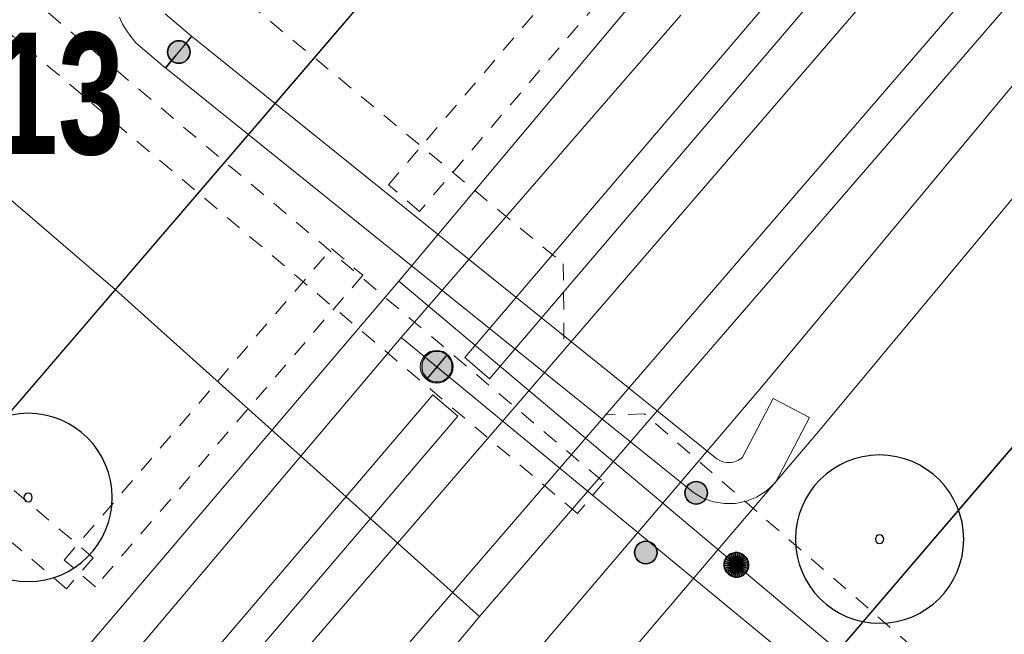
# Model space of a CAD drawing. Header units: metres. Extents: x 2695560 to 2696939, y 1260491 to 1262050.
# Tile 311 of 656: x 2695927 to 2695939, y 1260929 to 1260936. Entities that reach past the tile are written whole.
import ezdxf

# ---------------------------------------------------------------- set-up
doc = ezdxf.new("R2010")
doc.units = ezdxf.units.M
doc.linetypes.add('AUSGEZOGEN', pattern=[0])
doc.linetypes.add('VERDECKT2_S2', pattern=[0.36, 0.2, -0.16])
for name, color, linetype in [('XR$1$AV_Grundstück-Nr.', 7, 'AUSGEZOGEN'), ('XR$1$AV_Linien (BB)', 7, 'AUSGEZOGEN'), ('XR$1$EW_LK_Knoten', 1, 'AUSGEZOGEN'), ('XR$1$GR_Baum', 94, 'AUSGEZOGEN'), ('XR$1$Liegenschaftsgrenzen', 7, 'AUSGEZOGEN'), ('XR$1$PFWA', 255, 'AUSGEZOGEN'), ('XR$1$RAEW', 8, 'AUSGEZOGEN'), ('XR$1$WA_LK_Absperrarmatur', 171, 'AUSGEZOGEN')]:
    doc.layers.add(name, color=color, linetype=linetype)
for name, color, linetype, lineweight in [('XR$2$ABW-Linie-R-ungenau', 4, 'VERDECKT2_S2', 18), ('XR$2$ABW-LinieFlaeche-R-genau', 4, 'AUSGEZOGEN', 18), ('XR$2$ELE-Flaeche-oberirdisch', 1, 'AUSGEZOGEN', 18), ('XR$2$ELE-LinieFlaeche-genau', 1, 'AUSGEZOGEN', 18), ('XR$2$ELE-LinieFlaeche-ungenau', 1, 'VERDECKT2_S2', 18), ('XR$2$GAS-Linie-genau', 12, 'AUSGEZOGEN', 18), ('XR$2$GAS-Punkt', 12, 'AUSGEZOGEN', 18), ('XR$2$KOM-Linie-U-genau', 91, 'AUSGEZOGEN', 18), ('XR$2$WAS-Linie-genau', 5, 'AUSGEZOGEN', 18), ('XR$2$WAS-LinieFlaeche-genau', 5, 'AUSGEZOGEN', 18), ('XR$2$WAS-Punkt', 5, 'AUSGEZOGEN', 18)]:
    doc.layers.add(name, color=color, linetype=linetype, lineweight=lineweight)
doc.styles.add('ARIAL', font='arial.ttf')

# ---------------------------------------------------------------- blocks, each defined once
blk = doc.blocks.new('WBGR1')
at = {"color": 94, "transparency": 33554687}
for radius, start, end in [(1, 90, 270), (1, 270, 90), (0.05, 90, 270), (0.05, 270, 90)]:
    blk.add_arc((0, 0), radius, start, end, dxfattribs=at)
blk = doc.blocks.new('BWA965')
at = {"layer": 'XR$1$PFWA', "transparency": 33554687}
blk.add_hatch(color=7, dxfattribs=at).paths.add_polyline_path([(0, 0.5), (-0.051, 0.497), (-0.101, 0.49), (-0.15, 0.477), (-0.197, 0.459), (-0.243, 0.437), (-0.286, 0.41), (-0.326, 0.379), (-0.362, 0.344), (-0.395, 0.306), (-0.424, 0.264), (-0.449, 0.22), (-0.469, 0.174), (-0.484, 0.125), (-0.494, 0.076), (-0.499, 0.025), (-0.499, -0.025), (-0.494, -0.076), (-0.484, -0.125), (-0.469, -0.174), (-0.449, -0.22), (-0.424, -0.264), (-0.395, -0.306), (-0.362, -0.344), (-0.326, -0.379), (-0.286, -0.41), (-0.243, -0.437), (-0.197, -0.459), (-0.15, -0.477), (-0.101, -0.49), (-0.051, -0.497), (0, -0.5), (0.051, -0.497), (0.101, -0.49), (0.15, -0.477), (0.197, -0.459), (0.243, -0.437), (0.286, -0.41), (0.326, -0.379), (0.362, -0.344), (0.395, -0.306), (0.424, -0.264), (0.449, -0.22), (0.469, -0.174), (0.484, -0.125), (0.494, -0.076), (0.499, -0.025), (0.499, 0.025), (0.494, 0.076), (0.484, 0.125), (0.469, 0.174), (0.449, 0.22), (0.424, 0.264), (0.395, 0.306), (0.362, 0.344), (0.326, 0.379), (0.286, 0.41), (0.243, 0.437), (0.197, 0.459), (0.15, 0.477), (0.101, 0.49), (0.051, 0.497)])
at = {"transparency": 33554687}
blk.add_line((0, 0.5), (0, -0.5), dxfattribs=at)
for start, end in [(90, 270), (270, 90)]:
    blk.add_arc((0, 0), 0.5, start, end, dxfattribs=at)
blk = doc.blocks.new('BEW957')
at = {"layer": 'XR$1$RAEW', "transparency": 33554687}
blk.add_hatch(color=1, dxfattribs=at).paths.add_polyline_path([(-0.5, 0), (-0.497, -0.051), (-0.49, -0.101), (-0.477, -0.15), (-0.459, -0.197), (-0.437, -0.243), (-0.41, -0.286), (-0.379, -0.326), (-0.344, -0.362), (-0.306, -0.395), (-0.264, -0.424), (-0.22, -0.449), (-0.174, -0.469), (-0.125, -0.484), (-0.076, -0.494), (-0.025, -0.499), (0.025, -0.499), (0.076, -0.494), (0.125, -0.484), (0.174, -0.469), (0.22, -0.449), (0.264, -0.424), (0.306, -0.395), (0.344, -0.362), (0.379, -0.326), (0.41, -0.286), (0.437, -0.243), (0.459, -0.197), (0.477, -0.15), (0.49, -0.101), (0.497, -0.051), (0.5, 0), (0.497, 0.051), (0.49, 0.101), (0.477, 0.15), (0.459, 0.197), (0.437, 0.243), (0.41, 0.286), (0.379, 0.326), (0.344, 0.362), (0.306, 0.395), (0.264, 0.424), (0.22, 0.449), (0.174, 0.469), (0.125, 0.484), (0.076, 0.494), (0.025, 0.499), (-0.025, 0.499), (-0.076, 0.494), (-0.125, 0.484), (-0.174, 0.469), (-0.22, 0.449), (-0.264, 0.424), (-0.306, 0.395), (-0.344, 0.362), (-0.379, 0.326), (-0.41, 0.286), (-0.437, 0.243), (-0.459, 0.197), (-0.477, 0.15), (-0.49, 0.101), (-0.497, 0.051)])
at = {"color": 1, "transparency": 33554687}
for start, end in [(90, 180), (0, 90), (180, 270), (270, 0)]:
    blk.add_arc((0, 0), 0.5, start, end, dxfattribs=at)
at = {"layer": 'XR$1$RAEW', "color": 1, "transparency": 33554687}
blk.add_circle((0, 0), 0.5, dxfattribs=at)
blk = doc.blocks.new('GAS-BOGEN_VERTIKAL')
at = {"layer": 'XR$2$GAS-Punkt', "linetype": 'AUSGEZOGEN', "true_color": 0xc50000, "transparency": 33554687}
blk.add_hatch(color=12, dxfattribs=at).paths.add_polyline_path([(0, -150), (15, -149), (30, -147), (45, -143), (59, -138), (73, -131), (86, -123), (98, -114), (109, -103), (119, -92), (127, -79), (135, -66), (141, -52), (145, -38), (148, -23), (150, -8), (150, 8), (148, 23), (145, 38), (141, 52), (135, 66), (127, 79), (119, 92), (109, 103), (98, 114), (86, 123), (73, 131), (59, 138), (45, 143), (30, 147), (15, 149), (0, 150), (-15, 149), (-30, 147), (-45, 143), (-59, 138), (-73, 131), (-86, 123), (-98, 114), (-109, 103), (-119, 92), (-127, 79), (-135, 66), (-141, 52), (-145, 38), (-148, 23), (-150, 8), (-150, -8), (-148, -23), (-145, -38), (-141, -52), (-135, -66), (-127, -79), (-119, -92), (-109, -103), (-98, -114), (-86, -123), (-73, -131), (-59, -138), (-45, -143), (-30, -147), (-15, -149)])
at = {"layer": 'XR$2$GAS-Punkt', "linetype": 'AUSGEZOGEN', "lineweight": 25, "transparency": 33554687}
for points in [[(-83, 125, 2500), (0, 0, 2500), (-106, 106, 2500)], [(-83, 125), (0, 0), (-106, 106)], [(-83, 125, 2500), (-83, 125), (-106, 106), (-106, 106, 2500)], [(-57, 139, 2500), (0, 0, 2500), (-83, 125, 2500)], [(-57, 139), (0, 0), (-83, 125)], [(-57, 139, 2500), (-57, 139), (-83, 125), (-83, 125, 2500)], [(-29, 147, 2500), (0, 0, 2500), (-57, 139, 2500)], [(-29, 147), (0, 0), (-57, 139)], [(-29, 147, 2500), (-29, 147), (-57, 139), (-57, 139, 2500)], [(0, 150, 2500), (0, 0, 2500), (-29, 147, 2500)], [(0, 150), (0, 0), (-29, 147)], [(0, 150, 2500), (0, 150), (-29, 147), (-29, 147, 2500)], [(29, 147, 2500), (0, 0, 2500), (0, 150, 2500)], [(29, 147), (0, 0), (0, 150)], [(29, 147, 2500), (29, 147), (0, 150), (0, 150, 2500)], [(57, 139, 2500), (0, 0, 2500), (29, 147, 2500)], [(57, 139), (0, 0), (29, 147)], [(83, 125, 2500), (0, 0, 2500), (57, 139, 2500)], [(83, 125), (0, 0), (57, 139)], [(106, 106, 2500), (0, 0, 2500), (83, 125, 2500)], [(106, 106), (0, 0), (83, 125)], [(57, 139, 2500), (57, 139), (29, 147), (29, 147, 2500)], [(83, 125, 2500), (83, 125), (57, 139), (57, 139, 2500)], [(106, 106, 2500), (106, 106), (83, 125), (83, 125, 2500)], [(-147, 29, 2500), (0, 0, 2500), (-150, 0, 2500)], [(-147, 29), (0, 0), (-150, 0)], [(-147, 29, 2500), (-147, 29), (-150, 0), (-150, 0, 2500)], [(-150, 0, 2500), (0, 0, 2500), (-147, -29, 2500)], [(-150, 0), (0, 0), (-147, -29)], [(-139, 57, 2500), (0, 0, 2500), (-147, 29, 2500)], [(-139, 57), (0, 0), (-147, 29)], [(-139, 57, 2500), (-139, 57), (-147, 29), (-147, 29, 2500)], [(-147, -29, 2500), (0, 0, 2500), (-139, -57, 2500)], [(-147, -29), (0, 0), (-139, -57)], [(-125, 83, 2500), (0, 0, 2500), (-139, 57, 2500)], [(-125, 83), (0, 0), (-139, 57)], [(-125, 83, 2500), (-125, 83), (-139, 57), (-139, 57, 2500)], [(-139, -57, 2500), (0, 0, 2500), (-125, -83, 2500)], [(-139, -57), (0, 0), (-125, -83)], [(-106, 106, 2500), (0, 0, 2500), (-125, 83, 2500)], [(-106, 106), (0, 0), (-125, 83)], [(-106, 106, 2500), (-106, 106), (-125, 83), (-125, 83, 2500)], [(-125, -83, 2500), (0, 0, 2500), (-106, -106, 2500)], [(-125, -83), (0, 0), (-106, -106)], [(-106, -106, 2500), (0, 0, 2500), (-83, -125, 2500)], [(-106, -106), (0, 0), (-83, -125)], [(-83, -125, 2500), (0, 0, 2500), (-57, -139, 2500)], [(-83, -125), (0, 0), (-57, -139)], [(-57, -139, 2500), (0, 0, 2500), (-29, -147, 2500)], [(-57, -139), (0, 0), (-29, -147)], [(-29, -147, 2500), (0, 0, 2500), (0, -150, 2500)], [(-29, -147), (0, 0), (0, -150)], [(125, 83, 2500), (0, 0, 2500), (106, 106, 2500)], [(125, 83), (0, 0), (106, 106)], [(139, 57, 2500), (0, 0, 2500), (125, 83, 2500)], [(139, 57), (0, 0), (125, 83)], [(147, 29, 2500), (0, 0, 2500), (139, 57, 2500)], [(147, 29), (0, 0), (139, 57)], [(150, 0, 2500), (0, 0, 2500), (147, 29, 2500)], [(150, 0), (0, 0), (147, 29)], [(0, -150, 2500), (0, 0, 2500), (29, -147, 2500)], [(29, -147, 2500), (0, 0, 2500), (57, -139, 2500)], [(57, -139, 2500), (0, 0, 2500), (83, -125, 2500)], [(83, -125, 2500), (0, 0, 2500), (106, -106, 2500)], [(106, -106, 2500), (0, 0, 2500), (125, -83, 2500)], [(125, -83, 2500), (0, 0, 2500), (139, -57, 2500)], [(139, -57, 2500), (0, 0, 2500), (147, -29, 2500)], [(147, -29, 2500), (0, 0, 2500), (150, 0, 2500)], [(0, -150), (0, 0), (29, -147)], [(29, -147), (0, 0), (57, -139)], [(57, -139), (0, 0), (83, -125)], [(83, -125), (0, 0), (106, -106)], [(106, -106), (0, 0), (125, -83)], [(125, -83), (0, 0), (139, -57)], [(139, -57), (0, 0), (147, -29)], [(147, -29), (0, 0), (150, 0)], [(125, 83, 2500), (125, 83), (106, 106), (106, 106, 2500)], [(139, 57, 2500), (139, 57), (125, 83), (125, 83, 2500)], [(147, 29, 2500), (147, 29), (139, 57), (139, 57, 2500)], [(150, 0, 2500), (150, 0), (147, 29), (147, 29, 2500)], [(-150, 0, 2500), (-150, 0), (-147, -29), (-147, -29, 2500)], [(-147, -29, 2500), (-147, -29), (-139, -57), (-139, -57, 2500)], [(-139, -57, 2500), (-139, -57), (-125, -83), (-125, -83, 2500)], [(-125, -83, 2500), (-125, -83), (-106, -106), (-106, -106, 2500)], [(-106, -106, 2500), (-106, -106), (-83, -125), (-83, -125, 2500)], [(83, -125, 2500), (83, -125), (106, -106), (106, -106, 2500)], [(106, -106, 2500), (106, -106), (125, -83), (125, -83, 2500)], [(125, -83, 2500), (125, -83), (139, -57), (139, -57, 2500)], [(139, -57, 2500), (139, -57), (147, -29), (147, -29, 2500)], [(147, -29, 2500), (147, -29), (150, 0), (150, 0, 2500)], [(-83, -125, 2500), (-83, -125), (-57, -139), (-57, -139, 2500)], [(-57, -139, 2500), (-57, -139), (-29, -147), (-29, -147, 2500)], [(-29, -147, 2500), (-29, -147), (0, -150), (0, -150, 2500)], [(0, -150, 2500), (0, -150), (29, -147), (29, -147, 2500)], [(29, -147, 2500), (29, -147), (57, -139), (57, -139, 2500)], [(57, -139, 2500), (57, -139), (83, -125), (83, -125, 2500)]]:
    blk.add_3dface(points, dxfattribs=at)
blk = doc.blocks.new('WAS-ABSPERRORGAN')
at = {"layer": 'XR$2$WAS-Punkt', "linetype": 'AUSGEZOGEN', "transparency": 33554687}
for p, q in [((0, 200, 2500), (0, -200, 2500)), ((0, 0), (0, 0))]:
    blk.add_line(p, q, dxfattribs=at)
blk.add_circle((0, 0, 502500), 200, dxfattribs=at)

msp = doc.modelspace()

# ---------------------------------------------------------------- linework, layer by layer
at = {"layer": 'XR$1$AV_Linien (BB)', "color": 7, "linetype": 'AUSGEZOGEN', "transparency": 33554687}
for points in [[(2695926.479, 1260931.179), (2695936.155, 1260942.451), (2695936.18, 1260942.48)], [(2695943.15, 1260935.93), (2695932.73, 1260923.76), (2695931.966, 1260922.867)]]:
    msp.add_lwpolyline(points, dxfattribs=at)
at = {"layer": 'XR$1$Liegenschaftsgrenzen', "color": 7, "linetype": 'AUSGEZOGEN', "transparency": 33554687}
for p, q in [((2695925.81, 1260930.4), (2695936.18, 1260942.48)), ((2695932.73, 1260923.76), (2695943.15, 1260935.93))]:
    msp.add_line(p, q, dxfattribs=at)
at = {"layer": 'XR$2$ABW-Linie-R-ungenau', "linetype": 'VERDECKT2_S2', "transparency": 33554687}
for points in [[(2695926.309, 1260939.238), (2695933.492, 1260933.293), (2695933.501, 1260932.271)], [(2695941.289, 1260925.546), (2695934.483, 1260931.459), (2695934.005, 1260931.449)]]:
    msp.add_lwpolyline(points, dxfattribs=at)
at = {"layer": 'XR$2$ABW-LinieFlaeche-R-genau', "linetype": 'AUSGEZOGEN', "transparency": 33554687}
msp.add_lwpolyline([(2695902.865, 1260896.704), (2695939.704, 1260939.44), (2695940.386, 1260938.852), (2695940.386, 1260938.852), (2695903.551, 1260896.12)], dxfattribs=at)
at = {"layer": 'XR$2$ELE-Flaeche-oberirdisch', "transparency": 33554687}
msp.add_lwpolyline([(2695923.861, 1260916.292), (2695928.216, 1260921.388), (2695929.257, 1260922.608), (2695936.611, 1260931.249), (2695943.391, 1260939.398), (2695942.713, 1260939.958), (2695942.713, 1260939.958), (2695935.937, 1260931.815), (2695928.587, 1260923.178), (2695927.546, 1260921.96), (2695923.193, 1260916.864)], dxfattribs=at)
at = {"layer": 'XR$2$ELE-LinieFlaeche-genau', "linetype": 'AUSGEZOGEN', "transparency": 33554687}
msp.add_lwpolyline([(2695928.631, 1260936.346), (2695928.957, 1260936.067), (2695928.633, 1260935.687), (2695928.633, 1260935.687), (2695928.275, 1260935.992), (2695928.211, 1260936.068), (2695928.158, 1260936.142), (2695928.112, 1260936.22), (2695928.073, 1260936.302)], dxfattribs=at)
msp.add_lwpolyline([(2695936.496, 1260931.417), (2695936.083, 1260930.623), (2695935.968, 1260930.517), (2695935.852, 1260930.443), (2695935.727, 1260930.393), (2695935.592, 1260930.366), (2695935.458, 1260930.365), (2695935.324, 1260930.386), (2695935.195, 1260930.433), (2695935.081, 1260930.5), (2695928.638, 1260935.682), (2695928.952, 1260936.072), (2695935.367, 1260930.912), (2695935.409, 1260930.887), (2695935.45, 1260930.872), (2695935.494, 1260930.865), (2695935.54, 1260930.866), (2695935.583, 1260930.875), (2695935.624, 1260930.891), (2695935.662, 1260930.915), (2695935.679, 1260930.931), (2695936.052, 1260931.647), (2695936.496, 1260931.417)], close=True, dxfattribs=at)
at = {"layer": 'XR$2$ELE-LinieFlaeche-ungenau', "linetype": 'VERDECKT2_S2', "transparency": 33554687}
for points in [[(2695931.356, 1260934.256), (2695940.304, 1260944.743), (2695940.684, 1260944.419), (2695931.736, 1260933.932), (2695931.356, 1260934.256)], [(2695910.625, 1260944.308), (2695927.752, 1260929.703), (2695927.428, 1260929.323), (2695910.301, 1260943.928), (2695910.625, 1260944.308)], [(2695933.664, 1260930.245), (2695926.06, 1260936.672), (2695926.382, 1260937.054), (2695933.986, 1260930.627), (2695933.664, 1260930.245)], [(2695927.4, 1260929.676), (2695930.663, 1260933.479), (2695931.043, 1260933.153), (2695927.78, 1260929.35), (2695927.4, 1260929.676)]]:
    msp.add_lwpolyline(points, close=True, dxfattribs=at)
at = {"layer": 'XR$2$GAS-Linie-genau', "linetype": 'AUSGEZOGEN', "transparency": 33554687}
for p, q in [((2695934.243, 1260936.368), (2695931.483, 1260933.079)), ((2695931.483, 1260933.079), (2695921.609, 1260921.492)), ((2695931.483, 1260933.079), (2695935.604, 1260929.617)), ((2695935.604, 1260929.617), (2695940.937, 1260925.136))]:
    msp.add_line(p, q, dxfattribs=at)
at = {"layer": 'XR$2$KOM-Linie-U-genau', "linetype": 'AUSGEZOGEN', "transparency": 33554687}
msp.add_line((2695932.47, 1260928.985), (2695949.793, 1260949.051), dxfattribs=at)
for points in [[(2695932.47, 1260928.985), (2695928.021, 1260932.979), (2695925.825, 1260934.863), (2695925.668, 1260934.998), (2695925.593, 1260935.063)], [(2695929.597, 1260925.866), (2695930.187, 1260926.233), (2695930.24, 1260926.303), (2695932.47, 1260928.985)]]:
    msp.add_lwpolyline(points, dxfattribs=at)
at = {"layer": 'XR$2$WAS-Linie-genau', "linetype": 'AUSGEZOGEN', "transparency": 33554687}
for p, q in [((2695934.927, 1260936.328), (2695931.514, 1260932.392)), ((2695931.514, 1260932.392), (2695921.706, 1260920.802)), ((2695931.514, 1260932.392), (2695931.946, 1260932.036)), ((2695931.946, 1260932.036), (2695940.682, 1260924.841))]:
    msp.add_line(p, q, dxfattribs=at)
at = {"layer": 'XR$2$WAS-LinieFlaeche-genau', "linetype": 'AUSGEZOGEN', "transparency": 33554687}
for points in [[(2695944.057, 1260945.329), (2695932.592, 1260931.888), (2695932.288, 1260932.148), (2695943.753, 1260945.589), (2695944.057, 1260945.329)], [(2695932.203, 1260931.432), (2695922.146, 1260919.642), (2695921.842, 1260919.902), (2695931.899, 1260931.692), (2695932.203, 1260931.432)]]:
    msp.add_lwpolyline(points, close=True, dxfattribs=at)

# ---------------------------------------------------------------- block references
at = {"layer": 'XR$1$EW_LK_Knoten', "color": 1, "linetype": 'AUSGEZOGEN', "lineweight": -3, "transparency": 33554687, "xscale": 0.2749999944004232, "yscale": 0.2749999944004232}
for p in [(2695928.799, 1260935.878), (2695935.114, 1260930.496), (2695934.499, 1260929.767)]:
    msp.add_blockref('BEW957', p, dxfattribs=at)
at = {"layer": 'XR$1$GR_Baum', "color": 94, "linetype": 'AUSGEZOGEN', "lineweight": -3, "transparency": 33554687, "xscale": 1.027451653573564, "yscale": 1.027451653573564}
for p in [(2695926.958, 1260930.44), (2695937.353, 1260929.931)]:
    msp.add_blockref('WBGR1', p, dxfattribs=at)
at = {"layer": 'XR$1$WA_LK_Absperrarmatur', "color": 171, "linetype": 'AUSGEZOGEN', "lineweight": -3, "transparency": 33554687, "xscale": 0.3749999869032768, "yscale": 0.3749999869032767, "rotation": 320.524902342}
msp.add_blockref('BWA965', (2695931.95, 1260932.037), dxfattribs=at)
at = {"layer": 'XR$2$GAS-Punkt', "color": 12, "linetype": 'AUSGEZOGEN', "lineweight": 18, "transparency": 33554687, "xscale": 0.001, "yscale": 0.001, "zscale": 0.001, "rotation": 230}
msp.add_blockref('GAS-BOGEN_VERTIKAL', (2695935.604, 1260929.617), dxfattribs=at)
at = {"layer": 'XR$2$WAS-Punkt', "color": 5, "linetype": 'AUSGEZOGEN', "lineweight": 18, "transparency": 33554687, "xscale": 0.001, "yscale": 0.001, "zscale": 0.001, "rotation": 230.6}
msp.add_blockref('WAS-ABSPERRORGAN', (2695931.946, 1260932.036), dxfattribs=at)

# ---------------------------------------------------------------- texts
at = {"layer": 'XR$1$AV_Grundstück-Nr.', "color": 7, "transparency": 33554687, "insert": (2695925.91, 1260935.352), "char_height": 1.48491, "width": 4.97324, "attachment_point": 5, "style": 'ARIAL'}
msp.add_mtext('\\A1;{\\fArial|i0|b1;\\H1.484908;\\W0.700000;\\C7;1/4713}\\P', dxfattribs=at)

doc.saveas('drawing.dxf')
